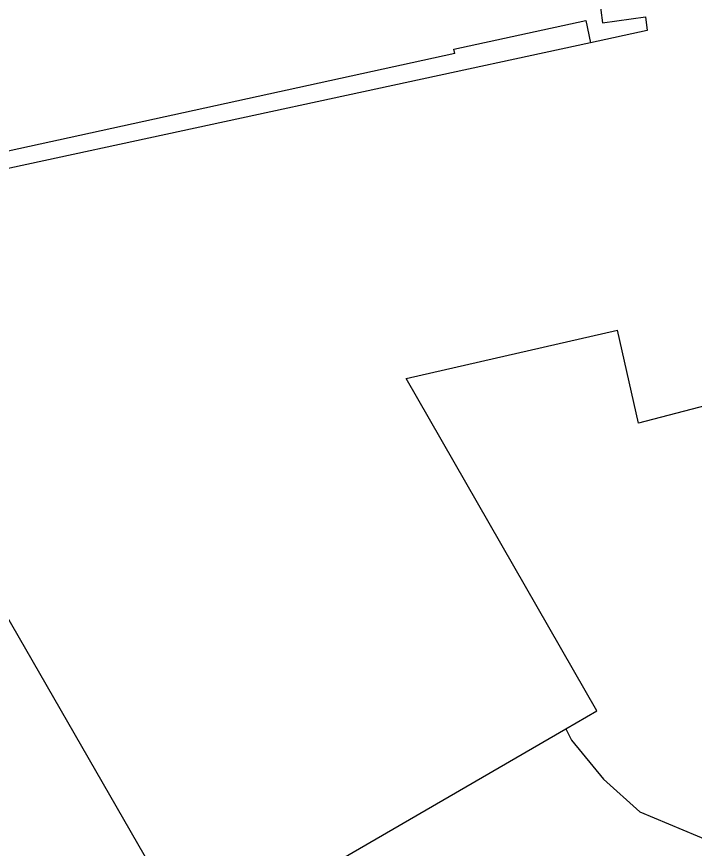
# Model space of a CAD drawing. Extents: x -869390 to -864576, y -1040967 to -1036941.
# Drawn here: x -866111.96 to -866075.07, y -1040167.71 to -1040122.43 of the extents above; entities that cross this region are included whole.
import ezdxf

# ---------------------------------------------------------------- set-up
doc = ezdxf.new("R2010")
doc.units = 0
doc.layers.add('Hranice parcel', color=7, linetype='Continuous')
doc.layers.add('Vnitřní kresba', color=7, linetype='Continuous')

msp = doc.modelspace()

# ---------------------------------------------------------------- linework, layer by layer
at = {"layer": 'Hranice parcel'}
for p, q in [((-866080.42, -1040120.19), (-866080.06, -1040122.76)), ((-866088.16, -1040124.2), (-866080.98, -1040122.64)), ((-866080.98, -1040122.64), (-866080.72, -1040123.85)), ((-866080.06, -1040122.76), (-866077.73, -1040122.44)), ((-866077.73, -1040122.44), (-866077.63, -1040123.18)), ((-866077.63, -1040123.18), (-866080.72, -1040123.85)), ((-866088.11, -1040124.43), (-866113.02, -1040129.89)), ((-866088.11, -1040124.43), (-866088.16, -1040124.2)), ((-866090.75, -1040142.13), (-866079.25, -1040139.5)), ((-866078.11, -1040144.56), (-866079.25, -1040139.5)), ((-866061.73, -1040140.26), (-866078.11, -1040144.56)), ((-866080.38, -1040160.23), (-866090.75, -1040142.13)), ((-866116.5, -1040148.13), (-866102.24, -1040172.9)), ((-866082.07, -1040161.21), (-866080.38, -1040160.23)), ((-866102.24, -1040172.9), (-866082.07, -1040161.21)), ((-866082.07, -1040161.21), (-866081.75, -1040161.82)), ((-866081.75, -1040161.82), (-866080.01, -1040163.94)), ((-866080.01, -1040163.94), (-866078.03, -1040165.73)), ((-866078.03, -1040165.73), (-866074.14, -1040167.36))]:
    msp.add_line(p, q, dxfattribs=at)
at = {"layer": 'Vnitřní kresba'}
msp.add_line((-866080.72, -1040123.85), (-866115.93, -1040131.45), dxfattribs=at)

doc.saveas('drawing.dxf')
